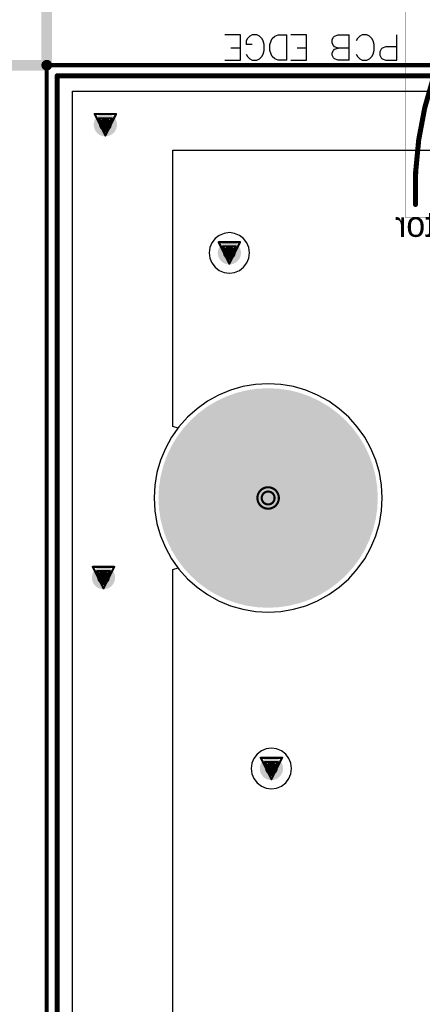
# Model space of a CAD drawing. Header units: millimetres. Extents: x 138 to 555, y 26 to 334.
# Tile 374 of 656: x 160 to 170, y 289 to 313. Entities that reach past the tile are written whole.
import ezdxf

# ---------------------------------------------------------------- set-up
doc = ezdxf.new("R2010")
doc.units = ezdxf.units.MM
for name, color, linetype in [('BottomLayer', 5, 'Continuous'), ('BottomSolder', 6, 'Continuous'), ('DrillDrawing', 1, 'Continuous'), ('KeepOutLayer', 6, 'Continuous'), ('Mechanical20', 56, 'Continuous'), ('Mechanical27', 56, 'Continuous'), ('Mechanical30', 56, 'Continuous'), ('MidLayer1', 16, 'Continuous'), ('MidLayer2', 76, 'Continuous'), ('MidLayer3', 90, 'Continuous'), ('MidLayer4', 156, 'Continuous'), ('MultiLayer', 9, 'Continuous'), ('PadHoleLayer', 156, 'Continuous'), ('TopLayer', 1, 'Continuous'), ('TopOverlay', 2, 'Continuous'), ('TopSolder', 216, 'Continuous'), ('ViaHoleLayer', 16, 'Continuous')]:
    doc.layers.add(name, color=color, linetype=linetype)

# ---------------------------------------------------------------- blocks, each defined once
blk = doc.blocks.new('CON_SAMTEC_ERF8_030_070_L_DV_TR_MOD_B2123A_504')
at = {"layer": 'BottomLayer', "const_width": 2.5}
blk.add_lwpolyline([(-61.25, -15, 1), (-58.75, -15, 1)], format="xyb", close=True, dxfattribs=at)
at = {"layer": 'BottomSolder', "const_width": 2.6}
blk.add_lwpolyline([(-61.3, -15, 1), (-58.7, -15, 1)], format="xyb", close=True, dxfattribs=at)
at = {"layer": 'Mechanical27', "const_width": 0.01}
for points in [[(-70, -20), (-70, 20)], [(12, -20), (-70, -20)]]:
    blk.add_lwpolyline(points, dxfattribs=at)
at = {"layer": 'Mechanical27', "const_width": 0.005}
blk.add_lwpolyline([(-70.002, -20, 1), (-69.998, -20, 1)], format="xyb", close=True, dxfattribs=at)
blk.add_lwpolyline([(-70.002, -20, 1), (-69.998, -20, 1)], format="xyb", close=True, dxfattribs=at)
at = {"layer": 'MidLayer1', "const_width": 2.5}
blk.add_lwpolyline([(-61.25, -15, 1), (-58.75, -15, 1)], format="xyb", close=True, dxfattribs=at)
at = {"layer": 'MidLayer2', "const_width": 2.5}
blk.add_lwpolyline([(-61.25, -15, 1), (-58.75, -15, 1)], format="xyb", close=True, dxfattribs=at)
at = {"layer": 'MidLayer3', "const_width": 2.5}
blk.add_lwpolyline([(-61.25, -15, 1), (-58.75, -15, 1)], format="xyb", close=True, dxfattribs=at)
at = {"layer": 'MidLayer4', "const_width": 2.5}
blk.add_lwpolyline([(-61.25, -15, 1), (-58.75, -15, 1)], format="xyb", close=True, dxfattribs=at)
at = {"layer": 'MultiLayer', "const_width": 2.5}
blk.add_lwpolyline([(-61.25, -15, 1), (-58.75, -15, 1)], format="xyb", close=True, dxfattribs=at)
at = {"layer": 'PadHoleLayer', "const_width": 1.75}
blk.add_lwpolyline([(-60.875, -15, 1), (-59.125, -15, 1)], format="xyb", close=True, dxfattribs=at)
at = {"layer": 'TopLayer', "const_width": 2.5}
blk.add_lwpolyline([(-61.25, -15, 1), (-58.75, -15, 1)], format="xyb", close=True, dxfattribs=at)
at = {"layer": 'TopOverlay', "const_width": 0.12}
for points in [[(-70, -20), (-70, 20)], [(12, -20), (-70, -20)]]:
    blk.add_lwpolyline(points, dxfattribs=at)
at = {"layer": 'TopOverlay', "const_width": 0.06}
blk.add_lwpolyline([(-70.03, -20, 1), (-69.97, -20, 1)], format="xyb", close=True, dxfattribs=at)
blk.add_lwpolyline([(-70.03, -20, 1), (-69.97, -20, 1)], format="xyb", close=True, dxfattribs=at)
at = {"layer": 'TopSolder', "const_width": 2.6}
blk.add_lwpolyline([(-61.3, -15, 1), (-58.7, -15, 1)], format="xyb", close=True, dxfattribs=at)
blk = doc.blocks.new('CON_RJ45_YD_48F_01GYDXNL_LED_P_806')
at = {"layer": 'Mechanical20', "const_width": 0.01}
for points in [[(11.5, 3.6), (9.15, 3.6)], [(11.5, 3.6), (11.5, -3.75)]]:
    blk.add_lwpolyline(points, dxfattribs=at)
at = {"layer": 'Mechanical20', "const_width": 0.005}
blk.add_lwpolyline([(11.498, 3.6, 1), (11.502, 3.6, 1)], format="xyb", close=True, dxfattribs=at)
blk.add_lwpolyline([(11.498, 3.6, 1), (11.502, 3.6, 1)], format="xyb", close=True, dxfattribs=at)
at = {"layer": 'Mechanical27'}
for p, q in [((11.957, -0.12), (11.7, -0.12)), ((11.7, -0.12), (11.7, -0.72)), ((12.043, -0.149), (11.957, -0.12)), ((12.071, -0.177), (12.043, -0.149)), ((12.1, -0.234), (12.071, -0.177)), ((12.291, -0.206), (12.263, -0.263)), ((12.348, -0.149), (12.291, -0.206)), ((12.406, -0.12), (12.348, -0.149)), ((12.52, -0.12), (12.406, -0.12)), ((12.577, -0.149), (12.52, -0.12)), ((12.634, -0.206), (12.577, -0.149)), ((12.663, -0.263), (12.634, -0.206)), ((12.831, -0.12), (12.831, -0.72)), ((12.831, -0.12), (13.088, -0.12)), ((13.088, -0.12), (13.174, -0.149)), ((13.174, -0.149), (13.203, -0.177)), ((13.203, -0.177), (13.231, -0.234)), ((14.208, -0.12), (13.837, -0.12)), ((13.837, -0.12), (13.837, -0.72)), ((14.308, -0.12), (14.308, -0.72)), ((14.308, -0.12), (14.508, -0.12)), ((14.508, -0.12), (14.594, -0.149)), ((14.594, -0.149), (14.651, -0.206)), ((14.651, -0.206), (14.679, -0.263)), ((14.899, -0.206), (14.871, -0.263)), ((14.956, -0.149), (14.899, -0.206)), ((15.014, -0.12), (14.956, -0.149)), ((15.128, -0.12), (15.014, -0.12)), ((15.185, -0.149), (15.128, -0.12)), ((15.242, -0.206), (15.185, -0.149)), ((15.271, -0.263), (15.242, -0.206)), ((15.779, -0.12), (15.408, -0.12)), ((15.408, -0.12), (15.408, -0.72)), ((11.7, -0.434), (11.957, -0.434)), ((11.957, -0.434), (12.043, -0.406)), ((12.043, -0.406), (12.071, -0.377)), ((12.071, -0.377), (12.1, -0.32)), ((12.1, -0.32), (12.1, -0.234)), ((12.263, -0.263), (12.234, -0.349)), ((12.234, -0.349), (12.234, -0.491)), ((12.831, -0.406), (13.088, -0.406)), ((13.174, -0.377), (13.088, -0.406)), ((13.088, -0.406), (13.174, -0.434)), ((13.203, -0.349), (13.174, -0.377)), ((13.174, -0.434), (13.203, -0.463)), ((13.231, -0.291), (13.203, -0.349)), ((13.203, -0.463), (13.231, -0.52)), ((13.231, -0.234), (13.231, -0.291)), ((13.837, -0.406), (14.065, -0.406)), ((14.679, -0.263), (14.708, -0.349)), ((14.708, -0.349), (14.708, -0.491)), ((14.871, -0.263), (14.842, -0.349)), ((14.842, -0.349), (14.842, -0.491)), ((15.408, -0.406), (15.636, -0.406)), ((12.234, -0.491), (12.263, -0.577)), ((12.263, -0.577), (12.291, -0.634)), ((12.291, -0.634), (12.348, -0.691)), ((12.348, -0.691), (12.406, -0.72)), ((12.52, -0.72), (12.577, -0.691)), ((12.577, -0.691), (12.634, -0.634)), ((12.634, -0.634), (12.663, -0.577)), ((13.174, -0.691), (13.088, -0.72)), ((13.203, -0.663), (13.174, -0.691)), ((13.231, -0.606), (13.203, -0.663)), ((13.231, -0.52), (13.231, -0.606)), ((14.594, -0.691), (14.508, -0.72)), ((14.651, -0.634), (14.594, -0.691)), ((14.679, -0.577), (14.651, -0.634)), ((14.708, -0.491), (14.679, -0.577)), ((14.842, -0.491), (14.871, -0.577)), ((14.871, -0.577), (14.899, -0.634)), ((14.899, -0.634), (14.956, -0.691)), ((14.956, -0.691), (15.014, -0.72)), ((15.128, -0.491), (15.271, -0.491)), ((15.128, -0.72), (15.185, -0.691)), ((15.185, -0.691), (15.242, -0.634)), ((15.242, -0.634), (15.271, -0.577)), ((15.271, -0.577), (15.271, -0.491)), ((12.406, -0.72), (12.52, -0.72)), ((13.088, -0.72), (12.831, -0.72)), ((13.837, -0.72), (14.208, -0.72)), ((14.508, -0.72), (14.308, -0.72)), ((15.014, -0.72), (15.128, -0.72)), ((15.408, -0.72), (15.779, -0.72))]:
    blk.add_line(p, q, dxfattribs=at)
at = {"layer": 'Mechanical27', "const_width": 0.01}
blk.add_lwpolyline([(11.255, 3.298, -0.232707), (8.257, -3.498)], format="xyb", dxfattribs=at)
at = {"layer": 'Mechanical27', "const_width": 0.005}
for points in [[(11.253, 3.298, 1), (11.258, 3.298, 1)], [(16.598, 0, 1), (16.602, 0, 1)]]:
    blk.add_lwpolyline(points, format="xyb", close=True, dxfattribs=at)
at = {"layer": 'Mechanical27', "const_width": 0.01}
blk.add_lwpolyline([(16.6, 0), (-16.6, 0)], dxfattribs=at)
at = {"layer": 'TopOverlay', "const_width": 0.12}
blk.add_lwpolyline([(11.255, 3.298, -0.232707), (8.257, -3.498)], format="xyb", dxfattribs=at)
at = {"layer": 'TopOverlay', "const_width": 0.06}
blk.add_lwpolyline([(11.225, 3.298, 1), (11.285, 3.298, 1)], format="xyb", close=True, dxfattribs=at)

msp = doc.modelspace()

# ---------------------------------------------------------------- linework, layer by layer
at = {"layer": 'BottomLayer'}
for p, q in [((161.432, 191.474), (161.432, 310.896)), ((161.432, 310.896), (260.491, 310.896)), ((165.469, 303.894), (165.177, 303.81)), ((165.768, 303.945), (165.469, 303.894)), ((166.07, 303.962), (165.768, 303.945)), ((166.373, 303.945), (166.07, 303.962)), ((166.672, 303.894), (166.373, 303.945)), ((166.964, 303.81), (166.672, 303.894)), ((164.897, 303.694), (164.632, 303.547)), ((165.177, 303.81), (164.897, 303.694)), ((167.244, 303.694), (166.964, 303.81)), ((167.509, 303.547), (167.244, 303.694)), ((164.632, 303.547), (164.384, 303.372)), ((167.757, 303.372), (167.509, 303.547)), ((164.158, 303.17), (163.956, 302.943)), ((164.384, 303.372), (164.158, 303.17)), ((167.983, 303.17), (167.757, 303.372)), ((168.185, 302.943), (167.983, 303.17)), ((163.956, 302.943), (163.781, 302.696)), ((168.36, 302.696), (168.185, 302.943)), ((163.781, 302.696), (163.634, 302.431)), ((168.507, 302.431), (168.36, 302.696)), ((163.634, 302.431), (163.518, 302.151)), ((168.623, 302.151), (168.507, 302.431)), ((163.518, 302.151), (163.434, 301.859)), ((168.707, 301.859), (168.623, 302.151)), ((163.434, 301.859), (163.383, 301.56)), ((168.758, 301.56), (168.707, 301.859)), ((163.383, 301.56), (163.366, 301.257)), ((168.775, 301.257), (168.758, 301.56)), ((163.366, 301.257), (163.383, 300.955)), ((168.758, 300.955), (168.775, 301.257)), ((163.383, 300.955), (163.434, 300.656)), ((168.707, 300.656), (168.758, 300.955)), ((163.434, 300.656), (163.518, 300.364)), ((168.623, 300.364), (168.707, 300.656)), ((163.518, 300.364), (163.634, 300.084)), ((168.507, 300.084), (168.623, 300.364)), ((163.634, 300.084), (163.781, 299.819)), ((168.36, 299.819), (168.507, 300.084)), ((163.781, 299.819), (163.956, 299.571)), ((168.185, 299.571), (168.36, 299.819)), ((163.956, 299.571), (164.158, 299.345)), ((167.983, 299.345), (168.185, 299.571)), ((164.158, 299.345), (164.384, 299.143)), ((167.757, 299.143), (167.983, 299.345)), ((164.384, 299.143), (164.632, 298.968)), ((164.632, 298.968), (164.897, 298.821)), ((167.244, 298.821), (167.509, 298.968)), ((167.509, 298.968), (167.757, 299.143)), ((164.897, 298.821), (165.177, 298.705)), ((166.964, 298.705), (167.244, 298.821)), ((165.177, 298.705), (165.469, 298.621)), ((165.469, 298.621), (165.768, 298.57)), ((165.768, 298.57), (166.07, 298.553)), ((166.07, 298.553), (166.373, 298.57)), ((166.373, 298.57), (166.672, 298.621)), ((166.672, 298.621), (166.964, 298.705))]:
    msp.add_line(p, q, dxfattribs=at)
at = {"layer": 'BottomLayer', "const_width": 0.275}
for points in [[(162.073, 310.097, 1), (162.348, 310.097, 1)], [(165.014, 307.062, 1), (165.289, 307.062, 1)], [(162.029, 299.371, 1), (162.304, 299.371, 1)], [(166.011, 294.85, 1), (166.286, 294.85, 1)]]:
    msp.add_lwpolyline(points, format="xyb", close=True, dxfattribs=at)
at = {"layer": 'DrillDrawing'}
for points, const_width in [([(160.82, 311.507), (160.82, 324.663)], 0.254), ([(146.375, 311.507), (160.82, 311.507)], 0.254), ([(160.82, 61.507), (160.82, 311.507)], 0.1), ([(160.82, 311.507), (368.82, 311.507)], 0.1), ([(161.957, 310.351), (162.465, 310.351)], 0.0508), ([(161.957, 310.351), (162.211, 309.843)], 0.0508), ([(162.058, 310.249), (162.363, 310.249)], 0.0508), ([(162.058, 310.249), (162.211, 309.944)], 0.0508), ([(162.211, 309.843), (162.465, 310.351)], 0.0508), ([(162.211, 309.944), (162.363, 310.249)], 0.0508), ([(164.897, 307.316), (165.405, 307.316)], 0.0508), ([(164.897, 307.316), (165.151, 306.808)], 0.0508), ([(164.999, 307.215), (165.304, 307.215)], 0.0508), ([(164.999, 307.215), (165.151, 306.91)], 0.0508), ([(165.151, 306.808), (165.405, 307.316)], 0.0508), ([(165.151, 306.91), (165.304, 307.215)], 0.0508), ([(161.912, 299.625), (162.42, 299.625)], 0.0508), ([(161.912, 299.625), (162.166, 299.117)], 0.0508), ([(162.014, 299.523), (162.319, 299.523)], 0.0508), ([(162.014, 299.523), (162.166, 299.219)], 0.0508), ([(162.166, 299.117), (162.42, 299.625)], 0.0508), ([(162.166, 299.219), (162.319, 299.523)], 0.0508), ([(165.894, 295.104), (166.402, 295.104)], 0.0508), ([(165.894, 295.104), (166.148, 294.596)], 0.0508), ([(165.996, 295.003), (166.301, 295.003)], 0.0508), ([(165.996, 295.003), (166.148, 294.698)], 0.0508), ([(166.148, 294.596), (166.402, 295.104)], 0.0508), ([(166.148, 294.698), (166.301, 295.003)], 0.0508)]:
    msp.add_lwpolyline(points, dxfattribs=dict(at, const_width=const_width))
for points, const_width in [([(160.757, 311.507, 1), (160.884, 311.507, 1)], 0.127), ([(160.757, 311.507, 1), (160.884, 311.507, 1)], 0.127), ([(160.795, 311.507, 1), (160.845, 311.507, 1)], 0.05), ([(160.795, 311.507, 1), (160.845, 311.507, 1)], 0.05), ([(161.944, 310.351, 1), (161.969, 310.351, 1)], 0.0254), ([(161.944, 310.351, 1), (161.969, 310.351, 1)], 0.0254), ([(162.045, 310.249, 1), (162.071, 310.249, 1)], 0.0254), ([(162.045, 310.249, 1), (162.071, 310.249, 1)], 0.0254), ([(162.35, 310.249, 1), (162.376, 310.249, 1)], 0.0254), ([(162.35, 310.249, 1), (162.376, 310.249, 1)], 0.0254), ([(162.452, 310.351, 1), (162.477, 310.351, 1)], 0.0254), ([(162.452, 310.351, 1), (162.477, 310.351, 1)], 0.0254), ([(162.198, 309.944, 1), (162.223, 309.944, 1)], 0.0254), ([(162.198, 309.944, 1), (162.223, 309.944, 1)], 0.0254), ([(162.198, 309.843, 1), (162.223, 309.843, 1)], 0.0254), ([(162.198, 309.843, 1), (162.223, 309.843, 1)], 0.0254), ([(164.885, 307.316, 1), (164.91, 307.316, 1)], 0.0254), ([(164.885, 307.316, 1), (164.91, 307.316, 1)], 0.0254), ([(164.986, 307.215, 1), (165.012, 307.215, 1)], 0.0254), ([(164.986, 307.215, 1), (165.012, 307.215, 1)], 0.0254), ([(165.291, 307.215, 1), (165.316, 307.215, 1)], 0.0254), ([(165.291, 307.215, 1), (165.316, 307.215, 1)], 0.0254), ([(165.393, 307.316, 1), (165.418, 307.316, 1)], 0.0254), ([(165.393, 307.316, 1), (165.418, 307.316, 1)], 0.0254), ([(165.139, 306.91, 1), (165.164, 306.91, 1)], 0.0254), ([(165.139, 306.91, 1), (165.164, 306.91, 1)], 0.0254), ([(165.139, 306.808, 1), (165.164, 306.808, 1)], 0.0254), ([(165.139, 306.808, 1), (165.164, 306.808, 1)], 0.0254), ([(166.324, 301.257, 1), (165.816, 301.257, 1)], 0.0508), ([(166.223, 301.257, 1), (165.918, 301.257, 1)], 0.0508), ([(165.804, 301.257, 1), (165.829, 301.257, 1)], 0.0254), ([(165.905, 301.257, 1), (165.931, 301.257, 1)], 0.0254), ([(166.21, 301.257, 1), (166.236, 301.257, 1)], 0.0254), ([(166.312, 301.257, 1), (166.337, 301.257, 1)], 0.0254), ([(161.899, 299.625, 1), (161.925, 299.625, 1)], 0.0254), ([(161.899, 299.625, 1), (161.925, 299.625, 1)], 0.0254), ([(162.001, 299.523, 1), (162.026, 299.523, 1)], 0.0254), ([(162.001, 299.523, 1), (162.026, 299.523, 1)], 0.0254), ([(162.306, 299.523, 1), (162.331, 299.523, 1)], 0.0254), ([(162.306, 299.523, 1), (162.331, 299.523, 1)], 0.0254), ([(162.407, 299.625, 1), (162.433, 299.625, 1)], 0.0254), ([(162.407, 299.625, 1), (162.433, 299.625, 1)], 0.0254), ([(162.153, 299.219, 1), (162.179, 299.219, 1)], 0.0254), ([(162.153, 299.219, 1), (162.179, 299.219, 1)], 0.0254), ([(162.153, 299.117, 1), (162.179, 299.117, 1)], 0.0254), ([(162.153, 299.117, 1), (162.179, 299.117, 1)], 0.0254), ([(165.881, 295.104, 1), (165.907, 295.104, 1)], 0.0254), ([(165.881, 295.104, 1), (165.907, 295.104, 1)], 0.0254), ([(165.983, 295.003, 1), (166.008, 295.003, 1)], 0.0254), ([(165.983, 295.003, 1), (166.008, 295.003, 1)], 0.0254), ([(166.288, 295.003, 1), (166.313, 295.003, 1)], 0.0254), ([(166.288, 295.003, 1), (166.313, 295.003, 1)], 0.0254), ([(166.389, 295.104, 1), (166.415, 295.104, 1)], 0.0254), ([(166.389, 295.104, 1), (166.415, 295.104, 1)], 0.0254), ([(166.135, 294.698, 1), (166.161, 294.698, 1)], 0.0254), ([(166.135, 294.698, 1), (166.161, 294.698, 1)], 0.0254), ([(166.135, 294.596, 1), (166.161, 294.596, 1)], 0.0254), ([(166.135, 294.596, 1), (166.161, 294.596, 1)], 0.0254)]:
    msp.add_lwpolyline(points, format="xyb", close=True, dxfattribs=dict(at, const_width=const_width))
at = {"layer": 'KeepOutLayer', "const_width": 0.1}
for points in [[(160.82, 311.507), (368.82, 311.507)], [(160.82, 61.507), (160.82, 311.507)]]:
    msp.add_lwpolyline(points, dxfattribs=at)
at = {"layer": 'KeepOutLayer', "const_width": 0.05}
msp.add_lwpolyline([(160.795, 311.507, 1), (160.845, 311.507, 1)], format="xyb", close=True, dxfattribs=at)
msp.add_lwpolyline([(160.795, 311.507, 1), (160.845, 311.507, 1)], format="xyb", close=True, dxfattribs=at)
at = {"layer": 'Mechanical27', "const_width": 0.1}
for points in [[(160.82, 61.507), (160.82, 311.507)], [(160.82, 311.507), (368.82, 311.507)]]:
    msp.add_lwpolyline(points, dxfattribs=at)
at = {"layer": 'Mechanical27', "const_width": 0.05}
msp.add_lwpolyline([(160.795, 311.507, 1), (160.845, 311.507, 1)], format="xyb", close=True, dxfattribs=at)
msp.add_lwpolyline([(160.795, 311.507, 1), (160.845, 311.507, 1)], format="xyb", close=True, dxfattribs=at)
at = {"layer": 'Mechanical30', "const_width": 0.1}
for points in [[(160.82, 61.507), (160.82, 311.507)], [(160.82, 311.507), (368.82, 311.507)]]:
    msp.add_lwpolyline(points, dxfattribs=at)
at = {"layer": 'Mechanical30', "const_width": 0.05}
msp.add_lwpolyline([(160.795, 311.507, 1), (160.845, 311.507, 1)], format="xyb", close=True, dxfattribs=at)
msp.add_lwpolyline([(160.795, 311.507, 1), (160.845, 311.507, 1)], format="xyb", close=True, dxfattribs=at)
at = {"layer": 'MidLayer1', "const_width": 0.275}
for points in [[(162.073, 310.097, 1), (162.348, 310.097, 1)], [(165.014, 307.062, 1), (165.289, 307.062, 1)], [(162.029, 299.371, 1), (162.304, 299.371, 1)], [(166.011, 294.85, 1), (166.286, 294.85, 1)]]:
    msp.add_lwpolyline(points, format="xyb", close=True, dxfattribs=at)
at = {"layer": 'MidLayer2'}
for p, q in [((161.432, 191.474), (161.432, 310.896)), ((161.432, 310.896), (260.491, 310.896)), ((165.469, 303.894), (165.177, 303.81)), ((165.768, 303.945), (165.469, 303.894)), ((166.07, 303.962), (165.768, 303.945)), ((166.373, 303.945), (166.07, 303.962)), ((166.672, 303.894), (166.373, 303.945)), ((166.964, 303.81), (166.672, 303.894)), ((164.897, 303.694), (164.632, 303.547)), ((165.177, 303.81), (164.897, 303.694)), ((167.244, 303.694), (166.964, 303.81)), ((167.509, 303.547), (167.244, 303.694)), ((164.632, 303.547), (164.384, 303.372)), ((167.757, 303.372), (167.509, 303.547)), ((164.158, 303.17), (163.956, 302.943)), ((164.384, 303.372), (164.158, 303.17)), ((167.983, 303.17), (167.757, 303.372)), ((168.185, 302.943), (167.983, 303.17)), ((163.956, 302.943), (163.781, 302.696)), ((168.36, 302.696), (168.185, 302.943)), ((163.781, 302.696), (163.634, 302.431)), ((168.507, 302.431), (168.36, 302.696)), ((163.634, 302.431), (163.518, 302.151)), ((168.623, 302.151), (168.507, 302.431)), ((163.518, 302.151), (163.434, 301.859)), ((168.707, 301.859), (168.623, 302.151)), ((163.434, 301.859), (163.383, 301.56)), ((168.758, 301.56), (168.707, 301.859)), ((163.383, 301.56), (163.366, 301.257)), ((168.775, 301.257), (168.758, 301.56)), ((163.366, 301.257), (163.383, 300.955)), ((168.758, 300.955), (168.775, 301.257)), ((163.383, 300.955), (163.434, 300.656)), ((168.707, 300.656), (168.758, 300.955)), ((163.434, 300.656), (163.518, 300.364)), ((168.623, 300.364), (168.707, 300.656)), ((163.518, 300.364), (163.634, 300.084)), ((168.507, 300.084), (168.623, 300.364)), ((163.634, 300.084), (163.781, 299.819)), ((168.36, 299.819), (168.507, 300.084)), ((163.781, 299.819), (163.956, 299.571)), ((168.185, 299.571), (168.36, 299.819)), ((163.956, 299.571), (164.158, 299.345)), ((167.983, 299.345), (168.185, 299.571)), ((164.158, 299.345), (164.384, 299.143)), ((167.757, 299.143), (167.983, 299.345)), ((164.384, 299.143), (164.632, 298.968)), ((164.632, 298.968), (164.897, 298.821)), ((167.244, 298.821), (167.509, 298.968)), ((167.509, 298.968), (167.757, 299.143)), ((164.897, 298.821), (165.177, 298.705)), ((166.964, 298.705), (167.244, 298.821)), ((165.177, 298.705), (165.469, 298.621)), ((165.469, 298.621), (165.768, 298.57)), ((165.768, 298.57), (166.07, 298.553)), ((166.07, 298.553), (166.373, 298.57)), ((166.373, 298.57), (166.672, 298.621)), ((166.672, 298.621), (166.964, 298.705))]:
    msp.add_line(p, q, dxfattribs=at)
at = {"layer": 'MidLayer2', "const_width": 0.275}
for points in [[(162.073, 310.097, 1), (162.348, 310.097, 1)], [(165.014, 307.062, 1), (165.289, 307.062, 1)], [(162.029, 299.371, 1), (162.304, 299.371, 1)], [(166.011, 294.85, 1), (166.286, 294.85, 1)]]:
    msp.add_lwpolyline(points, format="xyb", close=True, dxfattribs=at)
at = {"layer": 'MidLayer3'}
for p, q in [((161.432, 191.389), (161.432, 310.896)), ((161.432, 310.896), (260.598, 310.896)), ((165.469, 303.894), (165.177, 303.81)), ((165.768, 303.945), (165.469, 303.894)), ((166.07, 303.962), (165.768, 303.945)), ((166.373, 303.945), (166.07, 303.962)), ((166.672, 303.894), (166.373, 303.945)), ((166.964, 303.81), (166.672, 303.894)), ((164.897, 303.694), (164.632, 303.547)), ((165.177, 303.81), (164.897, 303.694)), ((167.244, 303.694), (166.964, 303.81)), ((167.509, 303.547), (167.244, 303.694)), ((164.632, 303.547), (164.384, 303.372)), ((167.757, 303.372), (167.509, 303.547)), ((164.158, 303.17), (163.956, 302.943)), ((164.384, 303.372), (164.158, 303.17)), ((167.983, 303.17), (167.757, 303.372)), ((168.185, 302.943), (167.983, 303.17)), ((163.956, 302.943), (163.781, 302.696)), ((168.36, 302.696), (168.185, 302.943)), ((163.781, 302.696), (163.634, 302.431)), ((168.507, 302.431), (168.36, 302.696)), ((163.634, 302.431), (163.518, 302.151)), ((168.623, 302.151), (168.507, 302.431)), ((163.518, 302.151), (163.434, 301.859)), ((168.707, 301.859), (168.623, 302.151)), ((163.434, 301.859), (163.383, 301.56)), ((168.758, 301.56), (168.707, 301.859)), ((163.383, 301.56), (163.366, 301.257)), ((168.775, 301.257), (168.758, 301.56)), ((163.366, 301.257), (163.383, 300.955)), ((168.758, 300.955), (168.775, 301.257)), ((163.383, 300.955), (163.434, 300.656)), ((168.707, 300.656), (168.758, 300.955)), ((163.434, 300.656), (163.518, 300.364)), ((168.623, 300.364), (168.707, 300.656)), ((163.518, 300.364), (163.634, 300.084)), ((168.507, 300.084), (168.623, 300.364)), ((163.634, 300.084), (163.781, 299.819)), ((168.36, 299.819), (168.507, 300.084)), ((163.781, 299.819), (163.956, 299.571)), ((168.185, 299.571), (168.36, 299.819)), ((163.956, 299.571), (164.158, 299.345)), ((167.983, 299.345), (168.185, 299.571)), ((164.158, 299.345), (164.384, 299.143)), ((167.757, 299.143), (167.983, 299.345)), ((164.384, 299.143), (164.632, 298.968)), ((164.632, 298.968), (164.897, 298.821)), ((167.244, 298.821), (167.509, 298.968)), ((167.509, 298.968), (167.757, 299.143)), ((164.897, 298.821), (165.177, 298.705)), ((166.964, 298.705), (167.244, 298.821)), ((165.177, 298.705), (165.469, 298.621)), ((165.469, 298.621), (165.768, 298.57)), ((165.768, 298.57), (166.07, 298.553)), ((166.07, 298.553), (166.373, 298.57)), ((166.373, 298.57), (166.672, 298.621)), ((166.672, 298.621), (166.964, 298.705))]:
    msp.add_line(p, q, dxfattribs=at)
at = {"layer": 'MidLayer3', "const_width": 0.275}
for points in [[(162.073, 310.097, 1), (162.348, 310.097, 1)], [(165.014, 307.062, 1), (165.289, 307.062, 1)], [(162.029, 299.371, 1), (162.304, 299.371, 1)], [(166.011, 294.85, 1), (166.286, 294.85, 1)]]:
    msp.add_lwpolyline(points, format="xyb", close=True, dxfattribs=at)
at = {"layer": 'MidLayer4'}
for p, q in [((163.813, 305.953), (163.813, 309.493)), ((163.813, 309.493), (260.395, 309.493)), ((164.813, 307.401), (164.736, 307.302)), ((164.912, 307.477), (164.813, 307.401)), ((165.027, 307.525), (164.912, 307.477)), ((165.151, 307.541), (165.027, 307.525)), ((165.275, 307.525), (165.151, 307.541)), ((165.391, 307.477), (165.275, 307.525)), ((165.49, 307.401), (165.391, 307.477)), ((165.566, 307.302), (165.49, 307.401)), ((164.689, 307.186), (164.672, 307.062)), ((164.736, 307.302), (164.689, 307.186)), ((165.614, 307.186), (165.566, 307.302)), ((165.63, 307.062), (165.614, 307.186)), ((164.672, 307.062), (164.689, 306.938)), ((164.689, 306.938), (164.736, 306.823)), ((165.566, 306.823), (165.614, 306.938)), ((165.614, 306.938), (165.63, 307.062)), ((164.736, 306.823), (164.813, 306.724)), ((164.813, 306.724), (164.912, 306.647)), ((165.391, 306.647), (165.49, 306.724)), ((165.49, 306.724), (165.566, 306.823)), ((164.912, 306.647), (165.027, 306.6)), ((165.027, 306.6), (165.151, 306.583)), ((165.151, 306.583), (165.275, 306.6)), ((165.275, 306.6), (165.391, 306.647)), ((163.813, 302.951), (163.813, 305.953)), ((165.469, 303.894), (165.177, 303.81)), ((165.768, 303.945), (165.469, 303.894)), ((166.07, 303.962), (165.768, 303.945)), ((166.373, 303.945), (166.07, 303.962)), ((166.672, 303.894), (166.373, 303.945)), ((166.964, 303.81), (166.672, 303.894)), ((164.897, 303.694), (164.632, 303.547)), ((165.177, 303.81), (164.897, 303.694)), ((167.244, 303.694), (166.964, 303.81)), ((167.509, 303.547), (167.244, 303.694)), ((164.632, 303.547), (164.384, 303.372)), ((167.757, 303.372), (167.509, 303.547)), ((164.158, 303.17), (163.956, 302.943)), ((164.384, 303.372), (164.158, 303.17)), ((167.983, 303.17), (167.757, 303.372)), ((168.185, 302.943), (167.983, 303.17)), ((163.934, 302.912), (163.813, 302.951)), ((163.956, 302.943), (163.934, 302.912)), ((168.36, 302.696), (168.185, 302.943)), ((168.507, 302.431), (168.36, 302.696)), ((168.623, 302.151), (168.507, 302.431)), ((168.707, 301.859), (168.623, 302.151)), ((168.758, 301.56), (168.707, 301.859)), ((168.775, 301.257), (168.758, 301.56)), ((168.758, 300.955), (168.775, 301.257)), ((168.707, 300.656), (168.758, 300.955)), ((168.623, 300.364), (168.707, 300.656)), ((168.507, 300.084), (168.623, 300.364)), ((168.36, 299.819), (168.507, 300.084)), ((168.185, 299.571), (168.36, 299.819)), ((163.813, 299.564), (163.934, 299.602)), ((163.813, 235.951), (163.813, 299.564)), ((163.934, 299.602), (163.956, 299.571)), ((163.956, 299.571), (164.158, 299.345)), ((167.983, 299.345), (168.185, 299.571)), ((164.158, 299.345), (164.384, 299.143)), ((167.757, 299.143), (167.983, 299.345)), ((164.384, 299.143), (164.632, 298.968)), ((164.632, 298.968), (164.897, 298.821)), ((167.244, 298.821), (167.509, 298.968)), ((167.509, 298.968), (167.757, 299.143)), ((164.897, 298.821), (165.177, 298.705)), ((166.964, 298.705), (167.244, 298.821)), ((165.177, 298.705), (165.469, 298.621)), ((165.469, 298.621), (165.768, 298.57)), ((165.768, 298.57), (166.07, 298.553)), ((166.07, 298.553), (166.373, 298.57)), ((166.373, 298.57), (166.672, 298.621)), ((166.672, 298.621), (166.964, 298.705)), ((165.909, 295.265), (165.809, 295.189)), ((166.024, 295.313), (165.909, 295.265)), ((166.148, 295.329), (166.024, 295.313)), ((166.272, 295.313), (166.148, 295.329)), ((166.388, 295.265), (166.272, 295.313)), ((166.487, 295.189), (166.388, 295.265)), ((165.733, 295.09), (165.685, 294.974)), ((165.809, 295.189), (165.733, 295.09)), ((166.563, 295.09), (166.487, 295.189)), ((166.611, 294.974), (166.563, 295.09)), ((165.685, 294.974), (165.669, 294.85)), ((165.669, 294.85), (165.685, 294.726)), ((166.627, 294.85), (166.611, 294.974)), ((166.611, 294.726), (166.627, 294.85)), ((165.685, 294.726), (165.733, 294.611)), ((165.733, 294.611), (165.809, 294.512)), ((166.487, 294.512), (166.563, 294.611)), ((166.563, 294.611), (166.611, 294.726)), ((165.809, 294.512), (165.909, 294.435)), ((165.909, 294.435), (166.024, 294.388)), ((166.024, 294.388), (166.148, 294.371)), ((166.148, 294.371), (166.272, 294.388)), ((166.272, 294.388), (166.388, 294.435)), ((166.388, 294.435), (166.487, 294.512))]:
    msp.add_line(p, q, dxfattribs=at)
at = {"layer": 'MidLayer4', "const_width": 0.275}
for points in [[(162.073, 310.097, 1), (162.348, 310.097, 1)], [(165.014, 307.062, 1), (165.289, 307.062, 1)], [(162.029, 299.371, 1), (162.304, 299.371, 1)], [(166.011, 294.85, 1), (166.286, 294.85, 1)]]:
    msp.add_lwpolyline(points, format="xyb", close=True, dxfattribs=at)
at = {"layer": 'MultiLayer', "const_width": 0.275}
for points in [[(162.073, 310.097, 1), (162.348, 310.097, 1)], [(165.014, 307.062, 1), (165.289, 307.062, 1)], [(162.029, 299.371, 1), (162.304, 299.371, 1)], [(166.011, 294.85, 1), (166.286, 294.85, 1)]]:
    msp.add_lwpolyline(points, format="xyb", close=True, dxfattribs=at)
at = {"layer": 'TopLayer'}
for p, q in [((161.432, 191.474), (161.432, 310.896)), ((161.432, 310.896), (218.467, 310.896)), ((165.469, 303.894), (165.177, 303.81)), ((165.768, 303.945), (165.469, 303.894)), ((166.07, 303.962), (165.768, 303.945)), ((166.373, 303.945), (166.07, 303.962)), ((166.672, 303.894), (166.373, 303.945)), ((166.964, 303.81), (166.672, 303.894)), ((164.897, 303.694), (164.632, 303.547)), ((165.177, 303.81), (164.897, 303.694)), ((167.244, 303.694), (166.964, 303.81)), ((167.509, 303.547), (167.244, 303.694)), ((164.632, 303.547), (164.384, 303.372)), ((167.757, 303.372), (167.509, 303.547)), ((164.158, 303.17), (163.956, 302.943)), ((164.384, 303.372), (164.158, 303.17)), ((167.983, 303.17), (167.757, 303.372)), ((168.185, 302.943), (167.983, 303.17)), ((163.956, 302.943), (163.781, 302.696)), ((168.36, 302.696), (168.185, 302.943)), ((163.781, 302.696), (163.634, 302.431)), ((168.507, 302.431), (168.36, 302.696)), ((163.634, 302.431), (163.518, 302.151)), ((168.623, 302.151), (168.507, 302.431)), ((163.518, 302.151), (163.434, 301.859)), ((168.707, 301.859), (168.623, 302.151)), ((163.434, 301.859), (163.383, 301.56)), ((168.758, 301.56), (168.707, 301.859)), ((163.383, 301.56), (163.366, 301.257)), ((168.775, 301.257), (168.758, 301.56)), ((163.366, 301.257), (163.383, 300.955)), ((168.758, 300.955), (168.775, 301.257)), ((163.383, 300.955), (163.434, 300.656)), ((168.707, 300.656), (168.758, 300.955)), ((163.434, 300.656), (163.518, 300.364)), ((168.623, 300.364), (168.707, 300.656)), ((163.518, 300.364), (163.634, 300.084)), ((168.507, 300.084), (168.623, 300.364)), ((163.634, 300.084), (163.781, 299.819)), ((168.36, 299.819), (168.507, 300.084)), ((163.781, 299.819), (163.956, 299.571)), ((168.185, 299.571), (168.36, 299.819)), ((163.956, 299.571), (164.158, 299.345)), ((167.983, 299.345), (168.185, 299.571)), ((164.158, 299.345), (164.384, 299.143)), ((167.757, 299.143), (167.983, 299.345)), ((164.384, 299.143), (164.632, 298.968)), ((164.632, 298.968), (164.897, 298.821)), ((167.244, 298.821), (167.509, 298.968)), ((167.509, 298.968), (167.757, 299.143)), ((164.897, 298.821), (165.177, 298.705)), ((166.964, 298.705), (167.244, 298.821)), ((165.177, 298.705), (165.469, 298.621)), ((165.469, 298.621), (165.768, 298.57)), ((165.768, 298.57), (166.07, 298.553)), ((166.07, 298.553), (166.373, 298.57)), ((166.373, 298.57), (166.672, 298.621)), ((166.672, 298.621), (166.964, 298.705))]:
    msp.add_line(p, q, dxfattribs=at)
at = {"layer": 'TopLayer', "const_width": 0.275}
for points in [[(162.073, 310.097, 1), (162.348, 310.097, 1)], [(165.014, 307.062, 1), (165.289, 307.062, 1)], [(162.029, 299.371, 1), (162.304, 299.371, 1)], [(166.011, 294.85, 1), (166.286, 294.85, 1)]]:
    msp.add_lwpolyline(points, format="xyb", close=True, dxfattribs=at)
at = {"layer": 'ViaHoleLayer', "const_width": 0.15}
for points in [[(162.136, 310.097, 1), (162.286, 310.097, 1)], [(165.076, 307.062, 1), (165.226, 307.062, 1)], [(162.091, 299.371, 1), (162.241, 299.371, 1)], [(166.073, 294.85, 1), (166.223, 294.85, 1)]]:
    msp.add_lwpolyline(points, format="xyb", close=True, dxfattribs=at)

# ---------------------------------------------------------------- block references
for name, p, rotation in [('CON_RJ45_YD_48F_01GYDXNL_LED_P_806', (180.82, 311.507), 180), ('CON_SAMTEC_ERF8_030_070_L_DV_TR_MOD_B2123A_504', (181.07, 241.257), 270)]:
    msp.add_blockref(name, p, dxfattribs=dict(rotation=rotation))

# ---------------------------------------------------------------- texts
at = {"layer": 'Mechanical30', "text_generation_flag": 2}
msp.add_text('.designator', height=0.6, dxfattribs=at).set_placement((173.05, 307.442))

doc.saveas('drawing.dxf')
